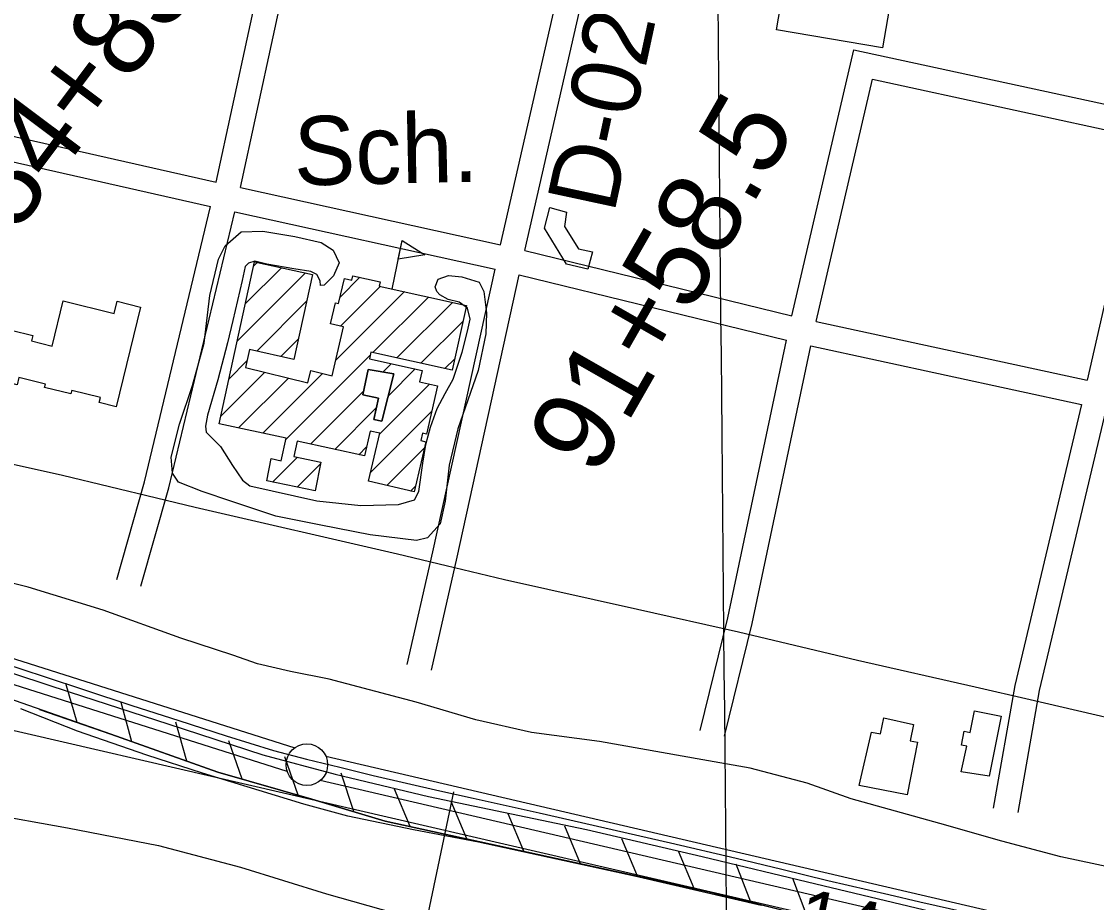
# Model space of a CAD drawing. Extents: x 3598634 to 3636690, y 517270 to 542944.
# Drawn here: x 3622982 to 3624276, y 537317 to 538377 of the extents above; entities that cross this region are included whole.
import ezdxf

# ---------------------------------------------------------------- set-up
doc = ezdxf.new("R2010")
doc.units = 0
for name, color, linetype in [('V-BLDG-IDEN', 7, 'Continuous'), ('V-BLDG-OTLN', 7, 'Continuous'), ('V-FLOD-BASE', 7, 'Continuous'), ('V-GRID-MAJR', 7, 'Continuous'), ('V-LEVE-TOET', 7, 'Continuous'), ('V-RIVR-RANG', 7, 'Continuous'), ('V-RIVR-RANG-IDEN', 7, 'Continuous'), ('V-ROAD-CNTR', 7, 'Continuous'), ('V-RRAP-FSHR', 7, 'Continuous'), ('V-SITE-VEGE', 7, 'Continuous'), ('V-SURV-IDEN', 7, 'Continuous'), ('V-SURV-LINE', 7, 'Continuous'), ('V-TOPO-MINR', 7, 'Continuous')]:
    doc.layers.add(name, color=color, linetype=linetype)

msp = doc.modelspace()

# ---------------------------------------------------------------- linework, layer by layer
at = {"layer": 'V-BLDG-OTLN'}
for p, q in [((3623428.0641052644, 538054.7943957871), (3623440.2070809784, 538113.552278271)), ((3623251.582560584, 538037.447843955), (3623294.82201196, 538080.6872953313)), ((3623261.4120443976, 538082.6326668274), (3623265.7815115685, 538087.0021339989)), ((3623241.753076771, 537992.2630210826), (3623323.862512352, 538074.3724566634)), ((3623365.4320571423, 538045.2313233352), (3623389.376497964, 538069.1757641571)), ((3623360.27850869, 537969.3670967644), (3623442.7982870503, 538051.8868751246)), ((3623365.958300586, 538010.4022277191), (3623413.887325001, 538058.3312521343)), ((3623265.2317951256, 537980.3864003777), (3623325.12919843, 538040.2838036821)), ((3623404.7691246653, 537978.5023736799), (3623471.7092490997, 538045.4424981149)), ((3623433.693534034, 537972.07144399), (3623500.620211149, 538038.9981211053)), ((3623462.6179434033, 537965.6405142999), (3623513.491798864, 538016.5143697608)), ((3623294.1328455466, 537973.9321117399), (3623315.310334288, 537995.109600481)), ((3623300.284757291, 537874.0180063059), (3623401.617354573, 537975.3506035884)), ((3623491.542352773, 537959.2095846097), (3623503.3866073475, 537971.0538391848)), ((3623231.923592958, 537947.0781982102), (3623253.3922235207, 537968.546828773)), ((3623416.8052540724, 537955.1831640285), (3623426.8365594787, 537965.2144694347)), ((3623423.504160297, 537926.5267311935), (3623455.7937496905, 537958.8163205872)), ((3623222.0941091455, 537901.8933753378), (3623275.0172830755, 537954.8165492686)), ((3623243.4041747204, 537887.8481018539), (3623303.390890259, 537947.8348173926)), ((3623272.4458025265, 537881.5343906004), (3623344.4000180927, 537953.4886061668)), ((3623413.122102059, 537880.7893338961), (3623472.9172851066, 537940.5845169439)), ((3623330.0516584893, 537868.4295684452), (3623393.552756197, 537931.930666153)), ((3623359.0207835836, 537862.0433544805), (3623409.3520813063, 537912.3746522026)), ((3623402.3527543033, 537834.6646470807), (3623475.6781948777, 537907.9900876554)), ((3623387.989908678, 537855.6571405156), (3623397.3303878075, 537864.9976196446)), ((3623421.678993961, 537818.6355476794), (3623467.0630364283, 537864.0195901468)), ((3623284.3084982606, 537822.6864082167), (3623314.1990610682, 537852.576971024)), ((3623313.618109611, 537816.6406805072), (3623342.1243290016, 537845.1468998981)), ((3623450.3266316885, 537811.9278463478), (3623456.2549394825, 537817.8561541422))]:
    msp.add_line(p, q, dxfattribs=at)
for points in [[(3623903.985, 538446.667), (3624031.67, 538424.8960000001), (3624018.1040000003, 538345.33), (3623890.546, 538367.079)], [(3623637.753, 538147.7390000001), (3623635.4450000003, 538130.41), (3623652.294, 538103.236), (3623669.2060000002, 538099.752), (3623663.673, 538078.93), (3623637.7290000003, 538084.957), (3623611.318, 538128.111), (3623617.722, 538153.258)], [(3623440.2070809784, 538113.552278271), (3623467.249026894, 538096.1693130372), (3623435.532090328, 538090.928323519)], [(3623220.139, 537892.906), (3623262.517, 538087.712), (3623332.147, 538072.571), (3623309.94, 537970.402), (3623256.475, 537982.3420000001), (3623251.611, 537960.576), (3623326.693, 537942.101), (3623330.3200000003, 537956.83), (3623355.94, 537950.75), (3623369.6350000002, 538009.517), (3623354.093, 538013.259), (3623360.12, 538038.296), (3623363.647, 538037.482), (3623370.622, 538067.762), (3623379.728, 538065.632), (3623380.983, 538071.047), (3623413.548, 538063.787), (3623412.4080000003, 538058.661), (3623517.646, 538035.203), (3623500.3200000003, 537957.258), (3623402.432, 537979.022), (3623400.6520000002, 537971), (3623464.245, 537956.949), (3623461.1210000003, 537943.279), (3623482.713, 537938.3470000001), (3623469.2600000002, 537880.294), (3623464.486, 537881.402), (3623462.506, 537872.756), (3623468.765, 537871.289), (3623454.631, 537810.92), (3623399.806, 537823.757), (3623413.292, 537881.517), (3623401.531, 537884.104), (3623394.94, 537854.125), (3623313.733, 537872.027), (3623309.662, 537853.55), (3623342.409, 537846.527), (3623335.321, 537812.164), (3623277.15, 537824.1630000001), (3623282.648, 537850.906), (3623294.715, 537848.425), (3623300.589, 537875.416)], [(3623125.307, 538033.337), (3623095.977, 537913.398), (3623075.63, 537918.375), (3623077.132, 537924.515), (3623042.563, 537932.9670000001), (3623041.531, 537928.7440000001), (3623009.949, 537936.465), (3623010.95, 537940.561), (3622978.895, 537948.399), (3622976.827, 537939.938), (3622955.036, 537945.265), (3622969.778, 538005.566), (3622995.877, 537999.185), (3622994.2490000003, 537992.519), (3623019.0810000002, 537986.45), (3623032.332, 538040.659), (3623093.458, 538025.715), (3623097.091, 538040.573)], [(3623430.098, 537952.789), (3623415.813, 537895.894), (3623406.171, 537898.161), (3623411.844, 537923.509), (3623392.677, 537927.808), (3623399.167, 537958.36)], [(3623430.098, 537952.789), (3623399.167, 537958.36), (3623392.677, 537927.808), (3623411.844, 537923.509), (3623406.171, 537898.161), (3623415.813, 537895.894)], [(3624146.284, 537468.671), (3624112.867, 537474.045), (3624119.486, 537504.822), (3624113.1, 537506.0920000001), (3624116.315, 537522.752), (3624123.545, 537521.313), (3624128.745, 537547.415), (3624160.7060000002, 537541.045)], [(3624004.9960000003, 537521.7390000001), (3624015.576, 537519.568), (3624019.543, 537538.903), (3624055.375, 537531.082), (3624051.3200000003, 537511.3470000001), (3624060.356, 537509.537), (3624047.648, 537446.133), (3623990.069, 537457.669)]]:
    msp.add_lwpolyline(points, close=True, dxfattribs=at)
at = {"layer": 'V-FLOD-BASE'}
msp.add_lwpolyline([(3622358.181, 537759.886), (3622443.972, 537746.259), (3622504.032, 537732.533), (3622629.228, 537699.962), (3622761.512, 537659.268), (3622916.122, 537610.753), (3623040.8680000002, 537570.057), (3623158.12, 537531.872), (3623272.58, 537494.627), (3623359.659, 537471.2170000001), (3623471.806, 537444.218), (3623661.774, 537404.63), (3623801.0160000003, 537371.936), (3623937.74, 537339.1410000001), (3624142.315, 537290.108), (3624267.988, 537259.302), (3624372.332, 537234.079), (3624555.9020000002, 537192.398), (3624647.46, 537171.267), (3624713.117, 537156.4), (3624829.39, 537128.732), (3624845.285, 537124.875)], dxfattribs=at)
at = {"layer": 'V-GRID-MAJR'}
msp.add_spline([(3623966.954, 522873.50800000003), (3623909.683, 528931.139), (3623852.383, 534991.855), (3623795.082, 541052.584), (3623795.0530000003, 541055.654)], degree=3, dxfattribs=at)
at = {"layer": 'V-LEVE-TOET'}
for points in [[(3624486.549, 537314.164), (3624479.319, 537316.908), (3624467.234, 537323.0970000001), (3624426.9420000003, 537331.254), (3624343.705, 537347.917), (3624232.554, 537371.608), (3624161.765, 537390.687), (3624086.882, 537411.911), (3623980.273, 537441.422), (3623927.486, 537460.153), (3623858.747, 537478.307), (3623801.96, 537488.553), (3623677.486, 537510.436), (3623595.906, 537521.159), (3623528.886, 537536.622), (3623456.9560000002, 537557.79), (3623352.379, 537585.491), (3623305.903, 537594.652), (3623265.929, 537603.984), (3623236.312, 537614.593), (3623173.81, 537634.692), (3623080.271, 537668.382), (3622990.167, 537696.392), (3622889.664, 537721.062)], [(3623872.065, 537313.082), (3623719.862, 537348.2440000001), (3623531.845, 537389.42), (3623453.917, 537404.3740000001), (3623374.681, 537420.537), (3623322.029, 537435.006), (3623200.028, 537472.2490000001), (3623132.8740000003, 537493.943), (3623049.453, 537522.902), (3622981.5100000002, 537549.643)]]:
    msp.add_lwpolyline(points, dxfattribs=at)
at = {"layer": 'V-RIVR-RANG'}
msp.add_line((3623502.0897, 537449.8874000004), (3623302.6429, 536510.8341000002), dxfattribs=at)
at = {"layer": 'V-ROAD-CNTR'}
for points in [[(3623216.2835288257, 538183.792606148), (3623314.6713320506, 538637.564698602), (3623329.642302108, 538701.2575712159), (3623390.249180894, 538977.1630194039), (3623504.513952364, 539475.3440230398)], [(3623245.5644702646, 538177.25661922), (3623343.9352735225, 538630.9527118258), (3623358.8962436, 538694.6075845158), (3623419.52112235, 538970.591032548), (3623533.7538938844, 539468.6380364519)], [(3623558.421844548, 538108.039757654), (3623657.189647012, 538540.5838925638), (3623679.8416017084, 538636.229701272)], [(3623587.6457861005, 538101.26177121), (3623686.409588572, 538533.7879061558), (3623709.033543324, 538629.3157150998)], [(3623908.9331435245, 538022.8999279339), (3623983.5079943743, 538343.017287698), (3624337.515286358, 538266.10644152)], [(3623938.1570850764, 538016.1209414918), (3624006.0199493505, 538307.427358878), (3624330.936299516, 538236.8365000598)], [(3622886.186189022, 538258.268457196), (3623216.2835288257, 538183.792606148)], [(3624330.936299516, 538236.8365000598), (3624264.232432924, 537945.440082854)], [(3622879.576202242, 538229.0055157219), (3623209.6105421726, 538154.544664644)], [(3623245.5644702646, 538177.25661922), (3623558.421844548, 538108.039757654)], [(3623096.9727674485, 537705.4975627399), (3623130.222700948, 537823.1613274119), (3623209.6105421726, 538154.544664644)], [(3623125.8427097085, 537697.339579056), (3623159.25664288, 537815.5853425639), (3623238.8924836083, 538148.0066777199)], [(3623238.8924836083, 538148.0066777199), (3623551.8558576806, 538078.7678161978)], [(3623587.6457861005, 538101.26177121), (3623908.9331435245, 538022.8999279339)], [(3623446.0780692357, 537603.164767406), (3623476.988007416, 537738.9354958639), (3623551.8558576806, 538078.7678161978)], [(3623475.330010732, 537596.5047807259), (3623506.2619488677, 537732.3775089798), (3623581.0807992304, 538071.9838297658)], [(3623581.0807992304, 538071.9838297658), (3623902.4291565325, 537993.6069865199)], [(3622128.65, 538030.1240000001), (3622275.7, 537998.425), (3622439.255, 537962.4720000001), (3622553.665, 537937.716), (3622673.954, 537910.49), (3622789.711, 537884.716), (3622850.862, 537871.103), (3623031.306, 537830.856), (3623144.554, 537803.763), (3623191.258, 537792.589), (3623434.5670000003, 537736.504), (3623492.978, 537722.441), (3623563.075, 537705.5650000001), (3623723.466, 537669.653), (3623844.659, 537642.438), (3623987.9960000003, 537608.42), (3624129.711, 537576.406), (3624195.557, 537561.1730000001), (3624252.741, 537547.943), (3624314.802, 537533.504)], [(3623938.1570850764, 538016.1209414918), (3624264.232432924, 537945.440082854)], [(3623798.774363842, 537523.8969259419), (3623831.9722974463, 537659.19765534), (3623902.4291565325, 537993.6069865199)], [(3623827.9103055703, 537516.748940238), (3623861.2262389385, 537652.529668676), (3623931.6600980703, 537986.8310000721)], [(3623931.6600980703, 537986.8310000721), (3624257.4274465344, 537916.2191412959)], [(3624257.4274465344, 537916.2191412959), (3624177.312606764, 537577.788818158), (3624151.240658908, 537430.4121129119)], [(3624286.6623880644, 537909.4891547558), (3624206.7045479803, 537571.7148303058), (3624180.782599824, 537425.186123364)], [(3622960.392, 537604.859), (3623009.251, 537588.755), (3623058.052, 537572.48), (3623114.739, 537553.911), (3623171.503, 537535.569), (3623228.34, 537517.456), (3623285.247, 537499.571), (3623325.1750000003, 537489.366), (3623365.164, 537479.417), (3623405.217, 537469.7170000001), (3623445.329, 537460.272), (3623485.503, 537451.081), (3623525.732, 537442.143), (3623604.842, 537424.496), (3623683.903, 537406.631), (3623762.915, 537388.547), (3623841.877, 537370.25), (3623897.061, 537356.6900000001), (3623952.308, 537343.389), (3624025.663, 537326.177), (3624062.984, 537317.559), (3624118.411, 537305.034)]]:
    msp.add_lwpolyline(points, dxfattribs=at)
at = {"layer": 'V-RRAP-FSHR'}
for p, q in [((3623048.969863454, 537533.40790692), (3623035.672890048, 537580.39281295)), ((3623115.0297313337, 537510.253953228), (3623101.9837574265, 537557.3098591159)), ((3623181.012599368, 537486.8819999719), (3623167.9666254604, 537533.9379058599)), ((3623247.5574662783, 537465.2650432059), (3623231.690498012, 537511.4459508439)), ((3623314.833331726, 537445.9250818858), (3623298.9663634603, 537492.1059895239)), ((3623381.954197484, 537426.061121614), (3623366.5682282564, 537472.4050289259)), ((3623449.598062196, 537408.2421572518), (3623430.7730998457, 537453.2980671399)), ((3623517.9849254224, 537393.3001871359), (3623499.159963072, 537438.3570970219)), ((3623586.37078865, 537378.3592170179), (3623567.546826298, 537423.4151269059)), ((3623654.757651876, 537363.417246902), (3623635.9336895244, 537408.47315679)), ((3623723.1445151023, 537348.4752767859), (3623704.319552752, 537393.532186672)), ((3623791.5313783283, 537333.5343066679), (3623772.7064159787, 537378.5902165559)), ((3623859.557242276, 537317.056339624), (3623842.1132771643, 537362.6642484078)), ((3623927.4571064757, 537300.0393736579), (3623910.0131413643, 537345.6482824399))]:
    msp.add_line(p, q, dxfattribs=at)
for points in [[(3624911.9211375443, 537069.7318342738), (3624395.138171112, 537183.9366058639), (3624176.0726092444, 537237.735498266), (3623809.2613428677, 537329.6603144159), (3623419.8371217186, 537414.7441442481), (3623331.5212983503, 537441.12809148), (3623218.2975247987, 537473.6760263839), (3623089.769781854, 537519.200935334), (3622917.080127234, 537579.3318150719), (3622744.9674714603, 537634.37270499), (3622549.100863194, 537687.0945995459), (3622485.13299113, 537703.9175658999), (3622425.69811, 537717.9225378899), (3622357.7922458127, 537725.6845223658), (3622317.0533272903, 537727.85251803), (3622235.580490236, 537731.0565116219), (3621845.743269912, 537750.513472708), (3621318.994323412, 537771.348431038), (3620928.0521052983, 537779.488414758), (3620470.913019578, 537790.3023931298), (3620006.958947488, 537811.850350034), (3619513.6049341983, 537825.974321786), (3619298.6083641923, 537833.393306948)], [(3623003.85695368, 537549.115875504), (3623089.769781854, 537519.200935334), (3623218.2975247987, 537473.6760263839), (3623331.5212983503, 537441.12809148), (3623419.8371217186, 537414.7441442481), (3623809.2613428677, 537329.6603144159), (3623924.0871132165, 537300.884371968)]]:
    msp.add_lwpolyline(points, dxfattribs=at)
at = {"layer": 'V-SITE-VEGE'}
msp.add_lwpolyline([(3623346.237, 538059.767), (3623341.789, 538059.261), (3623341.3170000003, 538064.76), (3623337.412, 538072.5380000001), (3623330.1950000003, 538076.325), (3623309.995, 538079.552), (3623277.19, 538085.062), (3623263.057, 538088.588), (3623255.322, 538086.37), (3623251.1010000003, 538082.309), (3623247.8140000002, 538065.212), (3623236.534, 538017.201), (3623229.804, 537990.405), (3623218.296, 537945.949), (3623205.936, 537903.285), (3623203.608, 537890.014), (3623204.36, 537882.899), (3623221.481, 537865.41), (3623235.835, 537842.6460000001), (3623248.217, 537824.951), (3623256.67, 537818.279), (3623337.3910000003, 537800.156), (3623390.543, 537794.694), (3623435.8370000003, 537795.894), (3623455.17, 537801.143), (3623460.396, 537811.398), (3623464.9020000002, 537845.632), (3623468.582, 537867.752), (3623474.3170000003, 537888.9450000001), (3623482.4390000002, 537911.277), (3623491.9560000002, 537929.1410000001), (3623501.461, 537946.416), (3623512.149, 537979.051), (3623518.5530000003, 538004.375), (3623521.791, 538018.811), (3623518.793, 538032.182), (3623508.571, 538039.184), (3623495.321, 538042.398), (3623485.366, 538047.915), (3623481.896, 538052.126), (3623479.934, 538057.784), (3623483.365, 538066.892), (3623495.878, 538071.383), (3623512.123, 538069.888), (3623532.707, 538063.277), (3623538.407, 538051.925), (3623541.761, 538026.415), (3623540.975, 538000.983), (3623531.5500000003, 537957.08), (3623519.321, 537921.218), (3623507.119, 537886.836), (3623496.804, 537842.9450000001), (3623491.827, 537799.55), (3623485.982, 537772.443), (3623470.5670000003, 537755.577), (3623457.193, 537752.579), (3623401.699, 537759.272), (3623342.448, 537770.767), (3623288.215, 537781.575), (3623235.301, 537799.458), (3623199.432, 537811.3910000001), (3623171.2430000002, 537822.588), (3623163.7600000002, 537833.383), (3623162.058, 537852.6460000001), (3623172.292, 537892.394), (3623187.98, 537938.841), (3623201.98, 537989.758), (3623208.7090000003, 538047.323), (3623219.312, 538090.911), (3623227.049, 538107.094), (3623246.413, 538123.748), (3623272.37, 538124.8690000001), (3623311.148, 538118.448), (3623342.612, 538110.95), (3623357.024, 538101.755), (3623364.507, 538086.637), (3623357.693, 538070.789)], close=True, dxfattribs=at)
msp.add_lwpolyline([(3622938.947, 537424.36), (3623037.5640000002, 537406.461), (3623147.0810000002, 537385.389), (3623245.8340000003, 537359.193), (3623349.219, 537327.277), (3623430.258, 537304.384)], dxfattribs=at)
at = {"layer": 'V-SURV-LINE'}
for points in [[(3622705.281370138, 537695.0708131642), (3623310.957949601, 537502.9361050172)], [(3623301.890263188, 537474.3393031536), (3622696.213816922, 537666.4739690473)], [(3623348.3359968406, 537492.6707347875), (3624264.4059652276, 537279.2889404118)], [(3624257.6208527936, 537250.0663002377), (3623341.550914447, 537463.448087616)]]:
    msp.add_lwpolyline(points, dxfattribs=at)
msp.add_circle((3623325.4757800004, 537482.59421), 25, dxfattribs=at)
at = {"layer": 'V-TOPO-MINR'}
msp.add_lwpolyline([(3624087.5100000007, 537265.29), (3622901.9757979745, 537539.7633284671), (3622890.4886447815, 537542.2056539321), (3622878.962922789, 537544.4321248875), (3622867.379347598, 537546.3348140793), (3622855.7572036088, 537548.0216487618), (3621822.546426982, 537683.2261388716), (3621803.327297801, 537685.612874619), (3621784.089855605, 537687.8310722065), (3621764.824943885, 537689.796462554), (3621745.54171915, 537691.5933147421), (3621712.006002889, 537694.4962581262), (3621709.4769818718, 537694.7161614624), (3621706.9480752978, 537694.937367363), (3621704.41934039, 537695.160527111), (3621701.890719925, 537695.384989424), (3621680.8690477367, 537697.2592408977), (3621677.279160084, 537697.7996474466), (3621673.7807323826, 537698.7693567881), (3621670.3355543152, 537699.9754371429), (3621666.9047411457, 537701.221792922), (3621531.0363457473, 537751.4832448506)], dxfattribs=at)

# ---------------------------------------------------------------- texts
at = {"layer": 'V-BLDG-IDEN'}
msp.add_text('Sch.', height=82.99983200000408, rotation=1.199186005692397, dxfattribs=at).set_placement((3623310.462792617, 538179.6019239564))
at = {"layer": 'V-RIVR-RANG'}
msp.add_text('14.9', height=67, rotation=348.5683257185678, dxfattribs=at).set_placement((3623911.015807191, 537268.693266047))
at = {"layer": 'V-RIVR-RANG-IDEN'}
msp.add_text('D-020', height=82.99999999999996, rotation=77.86732571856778, dxfattribs=at).set_placement((3623695.0594880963, 538144.6436368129))
at = {"layer": 'V-SURV-IDEN'}
for s, height, rotation, p in [('84+83.1', 100.00000000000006, 53.20238291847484, (3622974.6131034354, 538119.8765521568)), ('91+58.5', 100.00000000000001, 60.237130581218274, (3623673.6116527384, 537827.0384471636))]:
    msp.add_text(s, height=height, rotation=rotation, dxfattribs=at).set_placement(p)

doc.saveas('drawing.dxf')
